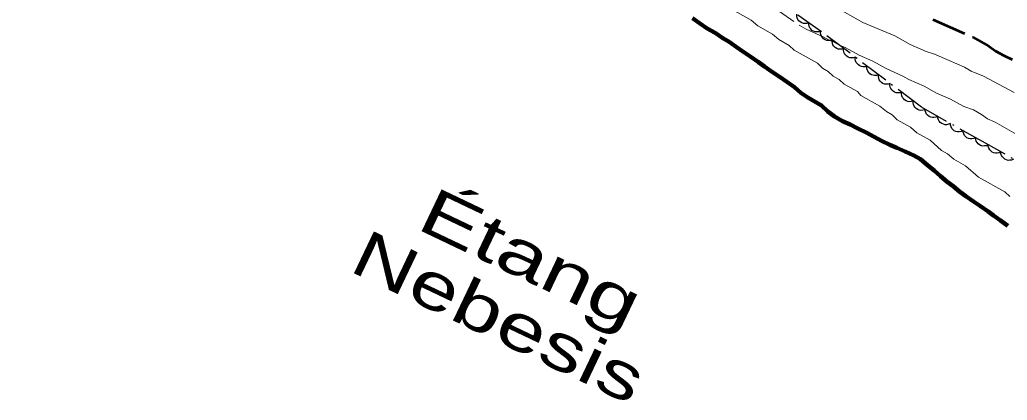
# Model space of a CAD drawing. Extents: x 355726 to 357533, y 5103782 to 5105258.
# Drawn here: x 356159.2 to 356261.4, y 5104535.2 to 5104574.5 of the extents above; entities that cross this region are included whole.
import ezdxf

# ---------------------------------------------------------------- set-up
doc = ezdxf.new("R2010")
doc.units = 0
doc.header["$LTSCALE"] = 0.6
for name, pattern in [('DASH_DOUBLE_DOT', [9.2, 5, -1.2, 0.3, -1.2, 0.3, -1.2]), ('DOT_DASHED', [7.7, 5, -1.2, 0.3, -1.2]), ('LONG_DASHED', [7.5, 6, -1.5])]:
    doc.linetypes.add(name, pattern=pattern)
for name, color, linetype, lineweight in [('1', 7, 'LONG_DASHED', 53), ('2', 7, 'LONG_DASHED', 13), ('4', 7, 'DASH_DOUBLE_DOT', 53), ('44', 7, 'Continuous', 25)]:
    doc.layers.add(name, color=color, linetype=linetype, lineweight=lineweight)

msp = doc.modelspace()

# ---------------------------------------------------------------- linework, layer by layer
at = {"layer": '1'}
msp.add_lwpolyline([(356253.68, 5104574.56), (356257.81, 5104572.73), (356259.47, 5104571.79), (356260.19, 5104571.29), (356261.02, 5104570.83), (356261.89, 5104570.43)], dxfattribs=at)
at = {"layer": '2'}
for points in [[(356221.06, 5104588.63), (356226.11, 5104585.59), (356226.82, 5104585.09), (356227.65, 5104584.62), (356232, 5104581.58), (356232.87, 5104581.19), (356237.17, 5104578.77), (356239.45, 5104577.68), (356243.51, 5104575.89), (356246.45, 5104574.24), (356249.76, 5104572.87), (356251.34, 5104571.98), (356253.01, 5104571.24), (356253.85, 5104570.96), (356255.37, 5104570.31), (356256.97, 5104569.61), (356257.65, 5104569.22), (356258.94, 5104568.7), (356262.76, 5104566.65)], [(356261.66, 5104556.24), (356261.14, 5104556.73), (356258.42, 5104558.26), (356257.07, 5104559.41), (356255.86, 5104560.09), (356255.19, 5104560.67), (356254.59, 5104561.01), (356253.4, 5104562.08), (356252.04, 5104562.84), (356251.37, 5104563.42), (356250.01, 5104564.18), (356249.49, 5104564.68), (356248.88, 5104565.02), (356248.21, 5104565.59), (356246.25, 5104566.7), (356245.88, 5104567.1), (356244.52, 5104567.87), (356244, 5104568.36), (356243.39, 5104568.7), (356242.87, 5104569.19), (356242.27, 5104569.53), (356241.75, 5104570.02), (356239.33, 5104571.39), (356238.81, 5104571.88), (356237.75, 5104572.47), (356237.08, 5104573.05), (356235.57, 5104573.9), (356234.9, 5104574.48), (356228.25, 5104578.22)], [(356236.35, 5104576.42), (356239.84, 5104573.96), (356240.59, 5104573.54), (356242.34, 5104572.75), (356243.02, 5104572.37), (356243.44, 5104572.23), (356244.04, 5104571.89), (356244.61, 5104571.67), (356246.05, 5104570.86), (356247.49, 5104570.25), (356248.85, 5104569.48), (356250.6, 5104568.7), (356251.2, 5104568.36), (356252.8, 5104567.66), (356254.08, 5104566.94), (356255.53, 5104566.32), (356256.89, 5104565.55), (356257.88, 5104565.2), (356258.71, 5104564.73), (356259.35, 5104564.27), (356260.15, 5104563.92), (356265.51, 5104560.9)]]:
    msp.add_lwpolyline(points, dxfattribs=at)
at = {"layer": '4', "linetype": 'Continuous', "lineweight": 90}
msp.add_lwpolyline([(356261.46, 5104553.22), (356260.68, 5104553.77), (356259.96, 5104554.27), (356259.4, 5104554.68), (356258.61, 5104555.23), (356257.9, 5104555.73), (356257.11, 5104556.27), (356256.47, 5104556.73), (356255.8, 5104557.31), (356255.16, 5104557.77), (356254.49, 5104558.34), (356253.82, 5104558.92), (356253.15, 5104559.5), (356252.4, 5104560.12), (356251.72, 5104560.5), (356250.84, 5104560.89), (356249.97, 5104561.28), (356249.24, 5104561.59), (356248.37, 5104561.99), (356247.61, 5104562.41), (356246.78, 5104562.88), (356245.91, 5104563.27), (356245.15, 5104563.7), (356244.35, 5104564.05), (356243.52, 5104564.52), (356242.81, 5104565.02), (356242.18, 5104565.67), (356240.74, 5104566.48), (356240.03, 5104566.98), (356239.36, 5104567.56), (356238.57, 5104568.1), (356237.78, 5104568.64), (356236.99, 5104569.19), (356236.27, 5104569.69), (356235.64, 5104570.15), (356234.85, 5104570.69), (356234.13, 5104571.19), (356233.34, 5104571.74), (356232.63, 5104572.24), (356231.95, 5104572.62), (356231.16, 5104573.16), (356230.33, 5104573.63), (356229.54, 5104574.18), (356228.82, 5104574.68)], dxfattribs=at)
at = {"layer": '44', "linetype": 'DOT_DASHED'}
msp.add_lwpolyline([(356265.18, 5104558.34), (356259.14, 5104561.75), (356252.5, 5104565.49), (356242.17, 5104573.28), (356236.77, 5104577.11), (356231.94, 5104579.83), (356216.88, 5104589.1), (356211.58, 5104591.69), (356205.84, 5104594.92), (356201.01, 5104597.64), (356196.48, 5104600.19), (356187.42, 5104605.29), (356182.03, 5104609.12), (356178.4, 5104611.16), (356173.31, 5104614.82), (356155.91, 5104626.99)], dxfattribs=at)
at = {"layer": '44'}
for points in [[(356240.85, 5104574.22), (356240.65, 5104574.14), (356240.45, 5104574.13), (356240.29, 5104574.14), (356240.12, 5104574.2), (356239.96, 5104574.3), (356239.83, 5104574.43), (356239.72, 5104574.56), (356239.66, 5104574.72), (356239.62, 5104574.91), (356239.62, 5104575.09)], [(356242.07, 5104573.35), (356241.88, 5104573.28), (356241.67, 5104573.26), (356241.51, 5104573.27), (356241.34, 5104573.34), (356241.18, 5104573.43), (356241.05, 5104573.57), (356240.95, 5104573.69), (356240.88, 5104573.86), (356240.84, 5104574.04), (356240.85, 5104574.22)], [(356243.27, 5104572.45), (356243.07, 5104572.38), (356242.87, 5104572.37), (356242.71, 5104572.39), (356242.54, 5104572.46), (356242.39, 5104572.56), (356242.26, 5104572.69), (356242.16, 5104572.82), (356242.1, 5104572.99), (356242.06, 5104573.17), (356242.07, 5104573.35)], [(356244.47, 5104571.55), (356244.27, 5104571.48), (356244.07, 5104571.47), (356243.9, 5104571.49), (356243.74, 5104571.55), (356243.58, 5104571.65), (356243.45, 5104571.79), (356243.35, 5104571.92), (356243.3, 5104572.09), (356243.26, 5104572.27), (356243.27, 5104572.45)], [(356245.67, 5104570.64), (356245.47, 5104570.58), (356245.27, 5104570.57), (356245.1, 5104570.58), (356244.94, 5104570.65), (356244.78, 5104570.75), (356244.65, 5104570.89), (356244.55, 5104571.02), (356244.49, 5104571.18), (356244.46, 5104571.37), (356244.47, 5104571.55)], [(356246.86, 5104569.74), (356246.67, 5104569.67), (356246.46, 5104569.67), (356246.3, 5104569.68), (356246.14, 5104569.75), (356245.98, 5104569.85), (356245.85, 5104569.99), (356245.75, 5104570.11), (356245.69, 5104570.28), (356245.66, 5104570.46), (356245.67, 5104570.64)], [(356248.06, 5104568.84), (356247.86, 5104568.77), (356247.66, 5104568.76), (356247.5, 5104568.78), (356247.33, 5104568.84), (356247.18, 5104568.94), (356247.05, 5104569.08), (356246.95, 5104569.21), (356246.89, 5104569.38), (356246.86, 5104569.56), (356246.86, 5104569.74)], [(356249.26, 5104567.93), (356249.06, 5104567.87), (356248.86, 5104567.86), (356248.69, 5104567.87), (356248.53, 5104567.94), (356248.38, 5104568.04), (356248.24, 5104568.18), (356248.14, 5104568.31), (356248.09, 5104568.47), (356248.05, 5104568.66), (356248.06, 5104568.84)], [(356250.46, 5104567.03), (356250.26, 5104566.96), (356250.06, 5104566.96), (356249.89, 5104566.97), (356249.73, 5104567.04), (356249.57, 5104567.14), (356249.44, 5104567.28), (356249.34, 5104567.41), (356249.28, 5104567.57), (356249.25, 5104567.75), (356249.26, 5104567.93)], [(356251.66, 5104566.13), (356251.46, 5104566.06), (356251.25, 5104566.05), (356251.09, 5104566.07), (356250.93, 5104566.14), (356250.77, 5104566.23), (356250.64, 5104566.37), (356250.54, 5104566.5), (356250.48, 5104566.67), (356250.45, 5104566.85), (356250.46, 5104567.03)], [(356252.85, 5104565.22), (356252.66, 5104565.16), (356252.45, 5104565.15), (356252.29, 5104565.17), (356252.12, 5104565.23), (356251.97, 5104565.33), (356251.84, 5104565.47), (356251.74, 5104565.6), (356251.68, 5104565.76), (356251.65, 5104565.95), (356251.66, 5104566.13)], [(356254.19, 5104564.54), (356254, 5104564.44), (356253.8, 5104564.41), (356253.64, 5104564.4), (356253.47, 5104564.45), (356253.3, 5104564.52), (356253.15, 5104564.65), (356253.04, 5104564.76), (356252.96, 5104564.92), (356252.9, 5104565.09), (356252.88, 5104565.27)], [(356255.5, 5104563.8), (356255.31, 5104563.71), (356255.11, 5104563.67), (356254.95, 5104563.67), (356254.78, 5104563.71), (356254.61, 5104563.79), (356254.46, 5104563.91), (356254.34, 5104564.02), (356254.26, 5104564.18), (356254.21, 5104564.36), (356254.19, 5104564.54)], [(356256.81, 5104563.06), (356256.62, 5104562.97), (356256.42, 5104562.94), (356256.25, 5104562.93), (356256.08, 5104562.98), (356255.91, 5104563.05), (356255.77, 5104563.17), (356255.65, 5104563.29), (356255.57, 5104563.45), (356255.51, 5104563.62), (356255.5, 5104563.8)], [(356258.11, 5104562.33), (356257.93, 5104562.24), (356257.73, 5104562.2), (356257.56, 5104562.2), (356257.39, 5104562.24), (356257.22, 5104562.32), (356257.07, 5104562.44), (356256.96, 5104562.55), (356256.88, 5104562.71), (356256.82, 5104562.89), (356256.81, 5104563.06)], [(356259.42, 5104561.59), (356259.23, 5104561.5), (356259.03, 5104561.47), (356258.87, 5104561.46), (356258.7, 5104561.5), (356258.53, 5104561.58), (356258.38, 5104561.7), (356258.26, 5104561.82), (356258.18, 5104561.97), (356258.13, 5104562.15), (356258.11, 5104562.33)], [(356260.73, 5104560.85), (356260.54, 5104560.76), (356260.34, 5104560.73), (356260.17, 5104560.72), (356260, 5104560.77), (356259.83, 5104560.84), (356259.69, 5104560.96), (356259.57, 5104561.08), (356259.49, 5104561.24), (356259.43, 5104561.41), (356259.42, 5104561.59)], [(356262.03, 5104560.12), (356261.84, 5104560.02), (356261.64, 5104559.99), (356261.48, 5104559.98), (356261.31, 5104560.03), (356261.14, 5104560.11), (356260.99, 5104560.23), (356260.88, 5104560.34), (356260.8, 5104560.5), (356260.74, 5104560.68), (356260.73, 5104560.85)]]:
    msp.add_lwpolyline(points, dxfattribs=at)

# ---------------------------------------------------------------- texts
at = {"layer": '4'}
for s, width, p in [('Étang', 1.45, (356200.1, 5104552.98)), ('Nebesis', 1.4, (356193.12, 5104548.62))]:
    msp.add_text(s, height=4.8, rotation=334.532, dxfattribs=dict(at, width=width)).set_placement(p)

doc.saveas('drawing.dxf')
